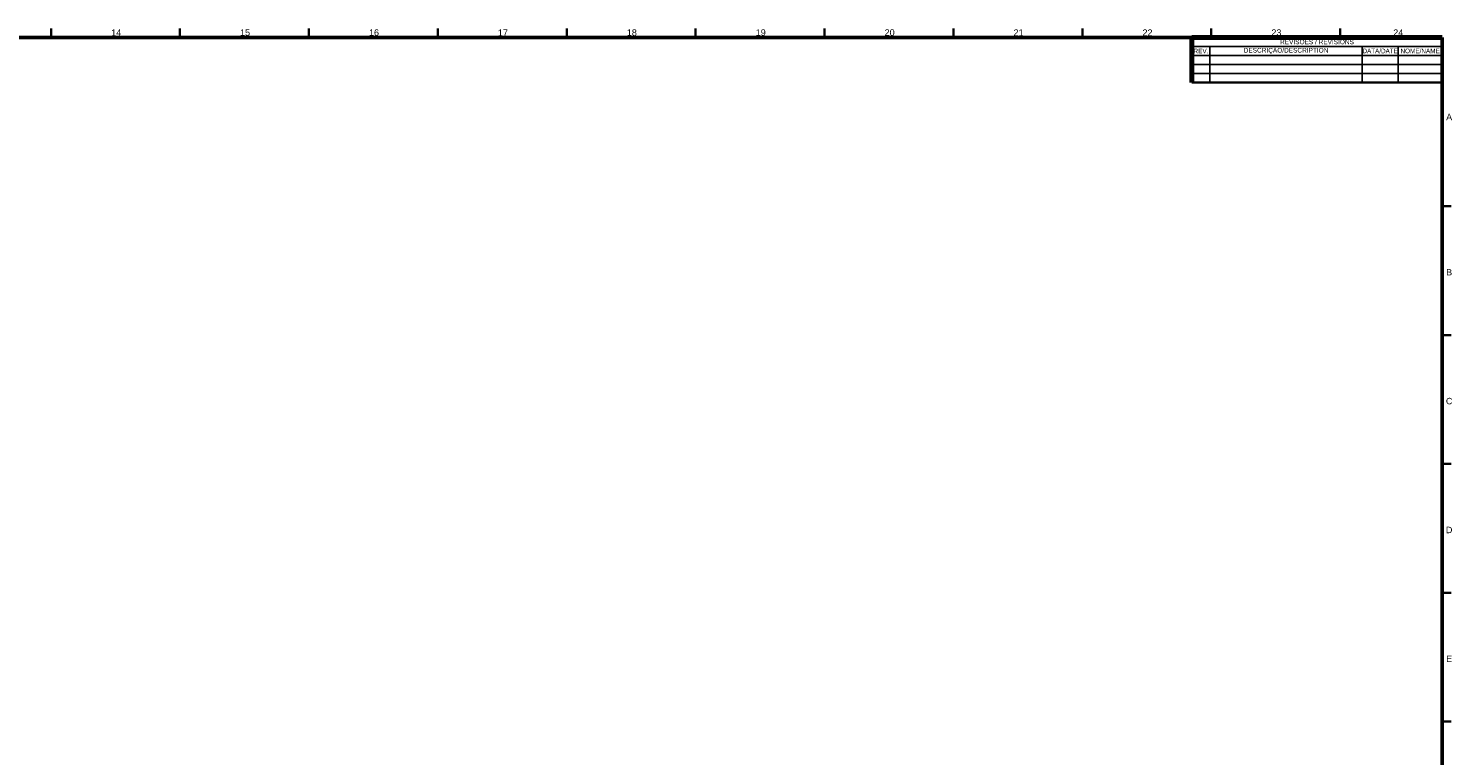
# Model space of a CAD drawing. Header units: millimetres. Extents: x 4 to 1188, y 1 to 840.
# Tile 310 of 310: x 636 to 1188, y 557 to 840. Entities that reach past the tile are written whole.
import ezdxf

# ---------------------------------------------------------------- set-up
doc = ezdxf.new("R2010")
doc.units = ezdxf.units.MM
doc.layers.add('1', color=7, linetype='Continuous')
doc.layers.add('256', color=7, linetype='Continuous')
doc.styles.add('Arial Unicode MS', font='Arial Unicode MS')

# ---------------------------------------------------------------- blocks, each defined once
blk = doc.blocks.new('TabularNote1')
at = {"layer": '1', "color": 18, "linetype": 'Continuous', "lineweight": 70}
for p, q in [((-97, 0), (-90, 0)), ((-97, 0), (-97, -3.5)), ((-90, 0), (-31, 0)), ((-31, 0), (-17, 0)), ((-17, 0), (0, 0)), ((-97, -3.5), (-97, -7)), ((-97, -7), (-97, -10.5)), ((-97, -10.5), (-97, -14)), ((-97, -14), (-97, -17.5))]:
    blk.add_line(p, q, dxfattribs=at)
at = {"layer": '1', "color": 18, "linetype": 'Continuous', "lineweight": 35}
for p, q in [((0, 0), (0, -3.5)), ((0, -3.5), (0, -7)), ((0, -7), (0, -10.5)), ((0, -10.5), (0, -14)), ((0, -14), (0, -17.5)), ((-97, -17.5), (-90, -17.5)), ((-90, -17.5), (-31, -17.5)), ((-31, -17.5), (-17, -17.5)), ((-17, -17.5), (0, -17.5))]:
    blk.add_line(p, q, dxfattribs=at)
at = {"layer": '1', "color": 18, "linetype": 'Continuous', "lineweight": 25}
for p, q in [((-97, -3.5), (-90, -3.5)), ((-90, -3.5), (-31, -3.5)), ((-90, -3.5), (-90, -7)), ((-31, -3.5), (-17, -3.5)), ((-31, -3.5), (-31, -7)), ((-17, -3.5), (0, -3.5)), ((-17, -3.5), (-17, -7)), ((-97, -7), (-90, -7)), ((-97, -10.5), (-90, -10.5)), ((-90, -7), (-31, -7)), ((-90, -7), (-90, -10.5)), ((-90, -10.5), (-31, -10.5)), ((-90, -10.5), (-90, -14)), ((-31, -7), (-17, -7)), ((-31, -7), (-31, -10.5)), ((-31, -10.5), (-17, -10.5)), ((-31, -10.5), (-31, -14)), ((-17, -7), (0, -7)), ((-17, -7), (-17, -10.5)), ((-17, -10.5), (0, -10.5)), ((-17, -10.5), (-17, -14)), ((-97, -14), (-90, -14)), ((-90, -14), (-31, -14)), ((-90, -14), (-90, -17.5)), ((-31, -14), (-17, -14)), ((-31, -14), (-31, -17.5)), ((-17, -14), (0, -14)), ((-17, -14), (-17, -17.5))]:
    blk.add_line(p, q, dxfattribs=at)
at = {"layer": '1', "color": 18, "linetype": 'Continuous', "lineweight": 13, "char_height": 1.8, "attachment_point": 5, "line_spacing_factor": 1.047437, "style": 'Arial Unicode MS'}
for s, insert in [('\\fArial Unicode MS|b0|i0;\\W0.9566;REV.', (-93.5, -5.25)), ('\\fArial Unicode MS|b0|i0;\\W1.0000;DESCRIÇÃO/DESCRIPTION', (-60.5, -5.25)), ('\\fArial Unicode MS|b0|i0;\\W1.0000;REVISÕES / REVISIONS', (-48.5, -1.75)), ('\\fArial Unicode MS|b0|i0;\\W0.8877;DATA/DATE', (-24, -5.25)), ('\\fArial Unicode MS|b0|i0;\\W0.9831;NOME/NAME', (-8.5, -5.25))]:
    blk.add_mtext(s, dxfattribs=dict(at, insert=insert))

msp = doc.modelspace()

# ---------------------------------------------------------------- linework, layer by layer
at = {"layer": '256', "color": 18, "linetype": 'Continuous', "lineweight": 35}
for p, q in [((644.5, 839.5), (644.5, 836)), ((694.5, 839.5), (694.5, 836)), ((744.5, 839.5), (744.5, 836)), ((794.5, 839.5), (794.5, 836)), ((844.5, 839.5), (844.5, 836)), ((894.5, 839.5), (894.5, 836)), ((944.5, 839.5), (944.5, 836)), ((994.5, 839.5), (994.5, 836)), ((1044.5, 839.5), (1044.5, 836)), ((1094.5, 839.5), (1094.5, 836)), ((1144.5, 839.5), (1144.5, 836)), ((1184, 770.5), (1187.5, 770.5)), ((1184, 720.5), (1187.5, 720.5)), ((1184, 670.5), (1187.5, 670.5)), ((1184, 620.5), (1187.5, 620.5)), ((1184, 570.5), (1187.5, 570.5))]:
    msp.add_line(p, q, dxfattribs=at)
at = {"layer": '256', "color": 18, "linetype": 'Continuous', "lineweight": 50}
for p, q in [((23, 836), (1184, 836)), ((1184, 836), (1184, 5))]:
    msp.add_line(p, q, dxfattribs=at)

# ---------------------------------------------------------------- block references
at = {"layer": '1', "color": 162, "linetype": 'Continuous', "lineweight": 70}
msp.add_blockref('TabularNote1', (1183.9999, 836.0001), dxfattribs=at)

# ---------------------------------------------------------------- texts
at = {"layer": '256', "color": 18, "linetype": 'Continuous', "lineweight": 13, "char_height": 2.5, "attachment_point": 7, "line_spacing_factor": 1.047437, "style": 'Arial Unicode MS'}
for s, insert in [('\\fArial Unicode MS|b0|i0;\\W1.0000;14', (667.8151, 836.6173)), ('\\fArial Unicode MS|b0|i0;\\W1.0000;15', (717.8151, 836.6173)), ('\\fArial Unicode MS|b0|i0;\\W1.0000;16', (767.8151, 836.6173)), ('\\fArial Unicode MS|b0|i0;\\W1.0000;17', (817.8151, 836.6173)), ('\\fArial Unicode MS|b0|i0;\\W1.0000;18', (867.8151, 836.6173)), ('\\fArial Unicode MS|b0|i0;\\W1.0000;19', (917.8151, 836.6173)), ('\\fArial Unicode MS|b0|i0;\\W1.0000;20', (967.8151, 836.6173)), ('\\fArial Unicode MS|b0|i0;\\W1.0000;21', (1017.8151, 836.6173)), ('\\fArial Unicode MS|b0|i0;\\W1.0000;22', (1067.8151, 836.6173)), ('\\fArial Unicode MS|b0|i0;\\W1.0000;23', (1117.8151, 836.6173)), ('\\fArial Unicode MS|b0|i0;\\W1.0000;24', (1165.0651, 836.6173)), ('\\fArial Unicode MS|b0|i0;\\W1.0000;A', (1185.5928, 803.8724)), ('\\fArial Unicode MS|b0|i0;\\W1.0000;B', (1185.5928, 743.6224)), ('\\fArial Unicode MS|b0|i0;\\W1.0000;C', (1185.4964, 693.6011)), ('\\fArial Unicode MS|b0|i0;\\W1.0000;D', (1185.4964, 643.6224)), ('\\fArial Unicode MS|b0|i0;\\W1.0000;E', (1185.5928, 593.6224))]:
    msp.add_mtext(s, dxfattribs=dict(at, insert=insert))

doc.saveas('drawing.dxf')
